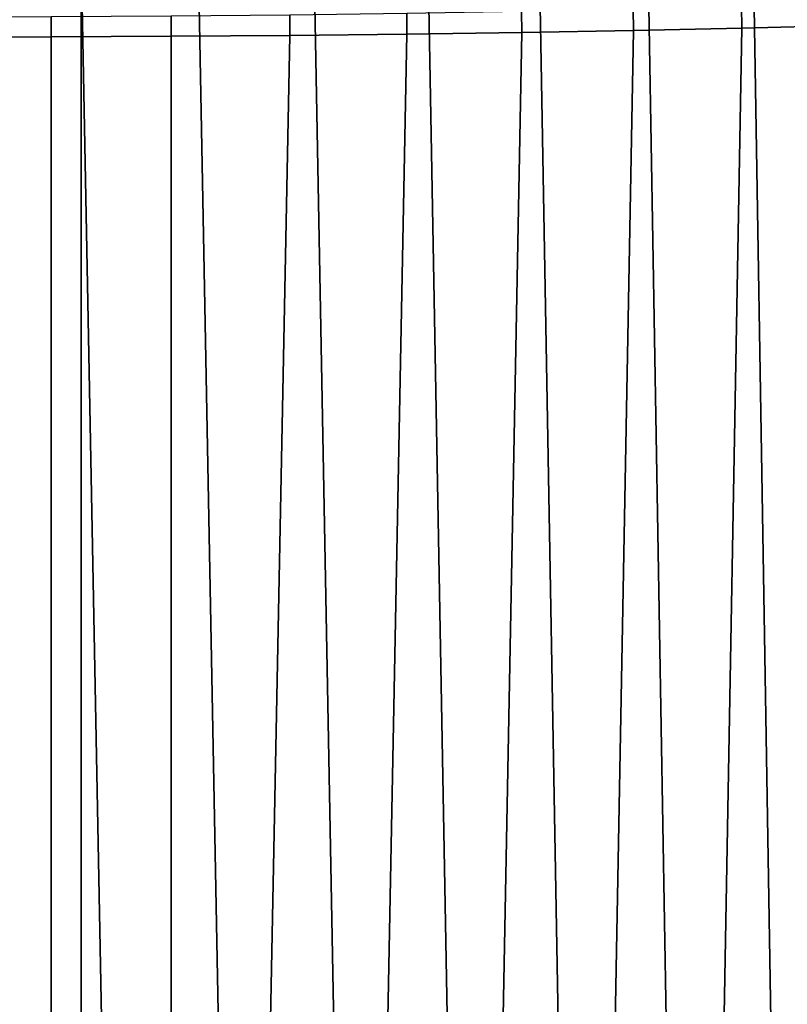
# Model space of a CAD drawing. Header units: metres. Extents: x -109 to 109, y -100 to 58.
# Tile 460 of 642: x 91.01 to 93.6, y -4.63 to -1.32. Entities that reach past the tile are written whole.
import ezdxf

# ---------------------------------------------------------------- set-up
doc = ezdxf.new("R2010")
doc.units = ezdxf.units.M
doc.layers.add('solid_21_062_100_XXX', color=7, linetype='CONTINUOUS')

msp = doc.modelspace()

# ---------------------------------------------------------------- linework, layer by layer
at = {"layer": 'solid_21_062_100_XXX'}
for points in [[(91.221153, -1.091734, 19.622791), (90.824379, -1.092569, 19.650059), (90.824379, -21.738291, 19.650059), (91.220772, -21.73406, 19.622829)], [(91.221153, -1.091734, 19.622791), (91.220772, -21.73406, 19.622829), (91.614937, -21.731647, 19.568897)], [(91.221153, -1.091734, 19.622791), (91.614937, -21.731647, 19.568897), (92.004761, -21.730825, 19.488478), (91.615341, -1.09009, 19.568829)], [(91.615341, -1.09009, 19.568829), (92.004761, -21.730825, 19.488478), (92.388214, -21.731359, 19.381977), (92.00502, -1.087639, 19.488415)], [(92.00502, -1.087639, 19.488415), (92.388214, -21.731359, 19.381977), (92.763412, -21.733009, 19.249947), (92.388359, -1.08439, 19.381931)], [(92.388359, -1.08439, 19.381931), (92.763412, -21.733009, 19.249947), (93.128685, -21.735537, 19.093019), (92.763641, -1.080362, 19.249857)], [(92.763641, -1.080362, 19.249857), (93.128685, -21.735537, 19.093019), (93.482529, -21.738705, 18.911869), (93.129181, -1.075571, 19.092787)], [(93.129181, -1.075571, 19.092787), (93.482529, -21.738705, 18.911869), (93.823448, -21.742308, 18.707251), (93.483322, -1.070038, 18.91143)], [(93.483322, -1.070038, 18.91143), (93.823448, -21.742308, 18.707251), (94.14994, -21.746204, 18.48004), (93.82444, -1.06379, 18.70661)], [(92.703827, -1.288724, -19.174229), (92.704361, -1.359805, -19.177031), (92.31826, -1.365377, -19.305119), (92.318001, -1.2953, -19.30234)], [(93.079865, -1.280798, -19.019835), (93.08075, -1.353088, -19.022633), (92.704361, -1.359805, -19.177031), (92.703827, -1.288724, -19.174229)], [(93.444344, -1.271559, -18.839855), (93.445625, -1.345256, -18.842649), (93.08075, -1.353088, -19.022633), (93.079865, -1.280798, -19.019835)], [(93.79557, -1.261055, -18.635229), (93.797249, -1.33635, -18.637934), (93.445625, -1.345256, -18.842649), (93.444344, -1.271559, -18.839855)], [(90.713707, -1.307578, -19.541622), (91.119934, -1.30665, -19.523441), (91.119987, -1.374988, -19.526129), (90.713768, -1.375779, -19.54421)], [(91.524155, -1.304287, -19.4774), (91.52417, -1.372987, -19.480087), (91.119987, -1.374988, -19.526129), (91.119934, -1.30665, -19.523441)], [(91.924179, -1.300498, -19.403585), (91.92424, -1.36978, -19.406298), (91.52417, -1.372987, -19.480087), (91.524155, -1.304287, -19.4774)], [(92.318001, -1.2953, -19.30234), (92.31826, -1.365377, -19.305119), (91.92424, -1.36978, -19.406298), (91.924179, -1.300498, -19.403585)], [(94.133949, -1.326413, -18.409458), (93.797691, -21.733837, -18.637653), (93.446045, -21.729265, -18.842422), (93.797249, -1.33635, -18.637934)], [(92.704361, -1.359805, -19.177031), (92.31868, -21.719379, -19.304995), (91.924454, -21.718023, -19.40625), (92.31826, -1.365377, -19.305119)], [(93.08075, -1.353088, -19.022633), (92.704857, -21.72184, -19.176847), (92.31868, -21.719379, -19.304995), (92.704361, -1.359805, -19.177031)], [(93.445625, -1.345256, -18.842649), (93.0812, -21.725203, -19.022427), (92.704857, -21.72184, -19.176847), (93.08075, -1.353088, -19.022633)], [(93.797249, -1.33635, -18.637934), (93.446045, -21.729265, -18.842422), (93.0812, -21.725203, -19.022427), (93.445625, -1.345256, -18.842649)], [(91.119843, -21.719433, -19.52614), (90.713768, -21.722593, -19.54421), (90.713768, -1.375779, -19.54421), (91.119987, -1.374988, -19.526129)], [(91.52417, -1.372987, -19.480087), (91.524132, -21.717974, -19.480093), (91.119843, -21.719433, -19.52614), (91.119987, -1.374988, -19.526129)], [(92.31826, -1.365377, -19.305119), (91.924454, -21.718023, -19.40625), (91.524132, -21.717974, -19.480093), (91.92424, -1.36978, -19.406298)], [(91.52417, -1.372987, -19.480087), (91.92424, -1.36978, -19.406298), (91.524132, -21.717974, -19.480093)]]:
    msp.add_3dface(points, dxfattribs=at)

doc.saveas('drawing.dxf')
